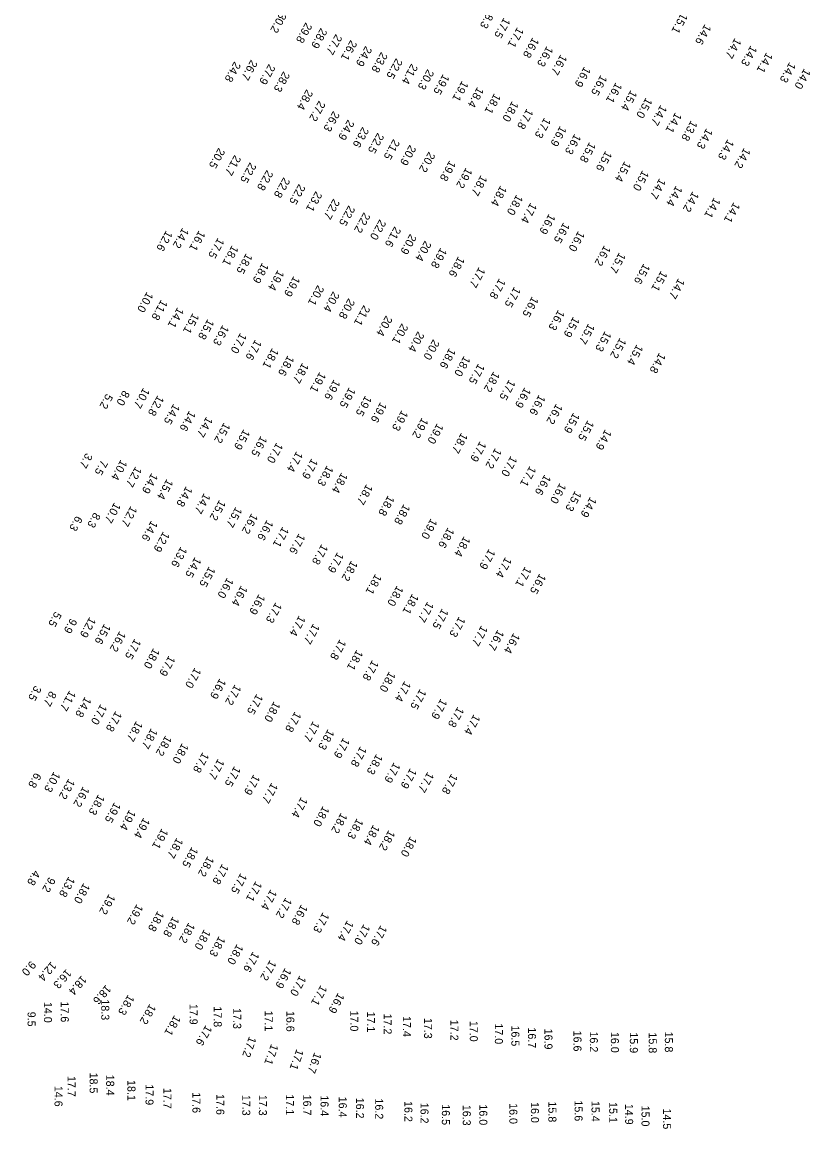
# Model space of a CAD drawing. Extents: x 1023796 to 1112670, y 656573 to 837340.
# Drawn here: x 1052456 to 1052949, y 750440 to 751131 of the extents above; entities that cross this region are included whole.
import ezdxf

# ---------------------------------------------------------------- set-up
doc = ezdxf.new("R2010")
doc.units = 0
doc.layers.add('V-TOPO-SOUN', color=7, linetype='Continuous')

msp = doc.modelspace()

# ---------------------------------------------------------------- texts
at = {"layer": 'V-TOPO-SOUN'}
for s, rotation, p in [('18.3 ', 241, (1052748.49, 751140.31)), ('30.2 ', 241, (1052617.53, 751137.54)), ('17.5 ', 241, (1052757.41, 751134.25)), ('15.1 ', 241, (1052868.2, 751137.17)), ('29.8 ', 241, (1052633.59, 751131.24)), ('28.9 ', 241, (1052643.02, 751127.83)), ('17.1 ', 241, (1052765.8, 751128.31)), ('14.6 ', 241, (1052882.94, 751130.19)), ('27.7 ', 241, (1052652.36, 751123.96)), ('26.1 ', 241, (1052661.66, 751120.27)), ('16.8 ', 241, (1052775.39, 751121.92)), ('14.7 ', 241, (1052901.73, 751121.57)), ('24.9 ', 241, (1052670.97, 751116.58)), ('23.8 ', 241, (1052680.73, 751112.78)), ('16.3 ', 241, (1052784.2, 751116.45)), ('14.3 ', 241, (1052911.61, 751116.85)), ('24.8 ', 241, (1052589.01, 751106.86)), ('26.7 ', 241, (1052599.43, 751107.96)), ('22.5 ', 241, (1052690.08, 751108.93)), ('16.7 ', 241, (1052792.89, 751111.3)), ('14.1 ', 241, (1052921.44, 751112.53)), ('14.3 ', 241, (1052935.83, 751106.45)), ('27.9 ', 241, (1052610.56, 751105.3)), ('28.3 ', 241, (1052619.66, 751100.67)), ('21.4 ', 241, (1052699.62, 751105.49)), ('20.3 ', 241, (1052709.69, 751102.07)), ('19.5 ', 241, (1052719.41, 751099.01)), ('16.9 ', 241, (1052807.62, 751103.68)), ('14.0 ', 241, (1052945.01, 751102.47)), ('19.1 ', 241, (1052731.25, 751094.78)), ('16.5 ', 241, (1052817.93, 751098.46)), ('16.1 ', 241, (1052827.28, 751093.72)), ('28.4 ', 241, (1052634.12, 751089.48)), ('18.4 ', 241, (1052740.86, 751090.93)), ('18.1 ', 241, (1052751.43, 751086.95)), ('15.4 ', 241, (1052836.64, 751088.94)), ('27.2 ', 241, (1052641.86, 751082.38)), ('18.0 ', 241, (1052762.55, 751082.07)), ('15.0 ', 241, (1052846.16, 751084.29)), ('14.7 ', 241, (1052855.32, 751079.72)), ('26.3 ', 241, (1052650.77, 751075.93)), ('17.8 ', 241, (1052771.77, 751077.43)), ('17.3 ', 241, (1052782.73, 751071.82)), ('14.1 ', 241, (1052864.5, 751075.02)), ('24.9 ', 241, (1052659.94, 751070.55)), ('23.6 ', 241, (1052669.06, 751065.99)), ('16.9 ', 241, (1052792.55, 751066.62)), ('13.8 ', 241, (1052874.36, 751070.04)), ('14.3 ', 241, (1052883.93, 751065.1)), ('22.5 ', 241, (1052678.49, 751062.3)), ('21.5 ', 241, (1052688.35, 751058.37)), ('16.3 ', 241, (1052801.61, 751061.66)), ('14.3 ', 241, (1052897.18, 751058.26)), ('20.5 ', 241, (1052579.16, 751052.9)), ('20.9 ', 241, (1052698.55, 751054.75)), ('20.2 ', 241, (1052710.47, 751050.48)), ('15.8 ', 241, (1052810.87, 751056.52)), ('15.6 ', 241, (1052820.95, 751051.06)), ('14.2 ', 241, (1052907.5, 751052.95)), ('21.7 ', 241, (1052589.16, 751048.48)), ('22.5 ', 241, (1052598.76, 751043.82)), ('19.8 ', 241, (1052723.42, 751044.98)), ('15.4 ', 241, (1052832.82, 751044.53)), ('22.8 ', 241, (1052609.26, 751039.05)), ('19.2 ', 241, (1052733.7, 751040.52)), ('15.0 ', 241, (1052844.02, 751038.89)), ('22.8 ', 241, (1052619.77, 751034.5)), ('22.5 ', 241, (1052629.34, 751030.37)), ('18.7 ', 241, (1052743.03, 751035.82)), ('14.7 ', 241, (1052854.6, 751033.84)), ('23.1 ', 241, (1052639.86, 751025.83)), ('18.4 ', 241, (1052755.3, 751029.32)), ('18.0 ', 241, (1052765.32, 751023.69)), ('14.4 ', 241, (1052864.96, 751029.3)), ('14.2 ', 241, (1052875.3, 751025.66)), ('22.7 ', 241, (1052650.86, 751021.08)), ('22.5 ', 241, (1052660.43, 751016.94)), ('17.4 ', 241, (1052774.07, 751018.64)), ('14.1 ', 241, (1052888.73, 751021.86)), ('14.1 ', 241, (1052900.98, 751018.92)), ('22.2 ', 241, (1052669.92, 751012.6)), ('16.9 ', 241, (1052785.6, 751011.75)), ('14.2 ', 241, (1052556.62, 751002.98)), ('22.0 ', 241, (1052679.79, 751008.22)), ('21.6 ', 241, (1052689.11, 751003.77)), ('16.5 ', 241, (1052794.62, 751006.26)), ('12.6 ', 241, (1052546.41, 751001.22)), ('16.1 ', 241, (1052566.88, 751001.28)), ('17.5 ', 241, (1052578.74, 750996.71)), ('20.9 ', 241, (1052698.81, 750999.16)), ('20.4 ', 241, (1052708.08, 750994.94)), ('16.0 ', 241, (1052803.88, 751000.97)), ('18.1 ', 241, (1052587.6, 750992.04)), ('19.8 ', 241, (1052717.84, 750990.48)), ('16.2 ', 241, (1052820.14, 750992.01)), ('18.5 ', 241, (1052596.37, 750987.03)), ('18.6 ', 241, (1052728.92, 750985.07)), ('15.7 ', 241, (1052829.46, 750987.54)), ('18.9 ', 241, (1052606.48, 750981.14)), ('19.4 ', 241, (1052616.13, 750976.57)), ('17.7 ', 241, (1052741.82, 750978.4)), ('15.6 ', 241, (1052844.73, 750980.63)), ('15.1 ', 241, (1052855.58, 750976.09)), ('19.9 ', 241, (1052626.08, 750972.77)), ('17.8 ', 241, (1052754.49, 750971.32)), ('14.7 ', 241, (1052866.42, 750971.39)), ('10.0 ', 241, (1052534.36, 750962.94)), ('20.1 ', 241, (1052641.06, 750967.17)), ('20.4 ', 241, (1052650.69, 750963.2)), ('17.5 ', 241, (1052763.89, 750966.1)), ('11.8 ', 241, (1052543.31, 750958.06)), ('20.8 ', 241, (1052660.29, 750958.88)), ('21.1 ', 241, (1052669.83, 750954.61)), ('16.5 ', 241, (1052775.05, 750960.03)), ('14.1 ', 241, (1052553.49, 750953.23)), ('15.1 ', 241, (1052563.04, 750949.64)), ('20.4 ', 241, (1052683.74, 750948.11)), ('16.3 ', 241, (1052791.35, 750951.7)), ('15.9 ', 241, (1052800.73, 750947.38)), ('15.8 ', 241, (1052572.37, 750945.96)), ('16.3 ', 241, (1052581.7, 750942.24)), ('20.1 ', 241, (1052693.59, 750943.2)), ('15.7 ', 241, (1052810.21, 750943.13)), ('17.0 ', 241, (1052592.75, 750937.27)), ('17.6 ', 241, (1052602.07, 750933.13)), ('20.4 ', 241, (1052703.65, 750938.23)), ('20.0 ', 241, (1052713.2, 750933.27)), ('15.3 ', 241, (1052820.57, 750938.44)), ('15.2 ', 241, (1052829.89, 750934.2)), ('18.1 ', 241, (1052612.69, 750927.85)), ('18.6 ', 241, (1052723.34, 750927.83)), ('15.4 ', 241, (1052840.41, 750930.05)), ('18.6 ', 241, (1052622.41, 750923.21)), ('18.0 ', 241, (1052732.47, 750922.91)), ('14.8 ', 241, (1052854.49, 750924.9)), ('18.7 ', 241, (1052631.52, 750918.61)), ('19.1 ', 241, (1052642.29, 750912.88)), ('17.5 ', 241, (1052741.44, 750918.15)), ('18.2 ', 241, (1052750.91, 750913.14)), ('19.6 ', 241, (1052651.21, 750908.19)), ('17.5 ', 241, (1052760.64, 750908.11)), ('5.2', 241, (1052509.05, 750899.35)), ('8.0', 241, (1052519.59, 750901.44)), ('10.7 ', 241, (1052532.17, 750903.01)), ('19.5 ', 241, (1052660.76, 750903.29)), ('16.9 ', 241, (1052770.35, 750903.22)), ('16.6 ', 241, (1052779.35, 750898.69)), ('12.8 ', 241, (1052541.08, 750898.25)), ('14.5 ', 241, (1052551, 750892.98)), ('19.5 ', 241, (1052670.87, 750898.15)), ('19.6 ', 241, (1052680.3, 750894.07)), ('16.2 ', 241, (1052790.09, 750893.06)), ('14.6 ', 241, (1052560.85, 750888.69)), ('14.7 ', 241, (1052571.54, 750884.95)), ('19.3 ', 241, (1052693.56, 750888.93)), ('15.9 ', 241, (1052800.85, 750887.46)), ('15.2 ', 241, (1052582.5, 750881.26)), ('19.2 ', 241, (1052706.21, 750884.29)), ('19.0 ', 241, (1052715.71, 750880.8)), ('15.5 ', 241, (1052809.76, 750882.7)), ('15.9 ', 241, (1052594.8, 750877.08)), ('16.5 ', 241, (1052605.56, 750872.92)), ('18.7 ', 241, (1052730.84, 750874.91)), ('14.9 ', 241, (1052820.71, 750877.02)), ('17.0 ', 241, (1052615.41, 750868.79)), ('17.9 ', 241, (1052742.44, 750869.59)), ('17.2 ', 241, (1052751.98, 750865.31)), ('3.7', 241, (1052496.38, 750862.32)), ('7.5', 241, (1052505.93, 750857.96)), ('10.4 ', 241, (1052518.09, 750858.05)), ('17.4 ', 241, (1052627.85, 750863.28)), ('17.9 ', 241, (1052637.26, 750858.84)), ('17.0 ', 241, (1052761.76, 750860.42)), ('12.7 ', 241, (1052527.25, 750853.77)), ('18.3 ', 241, (1052646.89, 750854.46)), ('18.4 ', 241, (1052655.94, 750850.02)), ('17.1 ', 241, (1052773.58, 750854.11)), ('14.9 ', 241, (1052537.29, 750849.72)), ('15.4 ', 241, (1052546.79, 750846.01)), ('16.6 ', 241, (1052782.84, 750848.77)), ('16.0 ', 241, (1052792.33, 750843.48)), ('14.8 ', 241, (1052558.88, 750841.49)), ('14.7 ', 241, (1052570.09, 750837.14)), ('18.7 ', 241, (1052671.53, 750842.76)), ('15.3 ', 241, (1052801.9, 750838.62)), ('10.7 ', 241, (1052514.02, 750831.33)), ('12.7 ', 241, (1052524.32, 750829.15)), ('15.2 ', 241, (1052579.65, 750832.93)), ('18.8 ', 241, (1052685.05, 750835.77)), ('18.8 ', 241, (1052694.87, 750830.34)), ('14.9 ', 241, (1052811.34, 750834.85)), ('6.3', 241, (1052490.13, 750823.07)), ('8.3', 241, (1052501.4, 750825.13)), ('15.7 ', 241, (1052589.88, 750828.58)), ('16.2 ', 241, (1052599.76, 750824.54)), ('14.6 ', 241, (1052537.13, 750820.06)), ('16.6 ', 241, (1052609.37, 750820.48)), ('17.1 ', 241, (1052619.14, 750816.16)), ('19.0 ', 241, (1052711.79, 750821.31)), ('18.6 ', 241, (1052722.43, 750815.69)), ('12.9 ', 241, (1052544.58, 750813.18)), ('17.6 ', 241, (1052629.3, 750811.96)), ('18.4 ', 241, (1052732.48, 750810.28)), ('13.6 ', 241, (1052555.54, 750803.73)), ('17.8 ', 241, (1052643.54, 750805.32)), ('17.9 ', 241, (1052748.08, 750802.38)), ('14.5 ', 241, (1052564.38, 750797.28)), ('17.9 ', 241, (1052653.35, 750800.21)), ('18.2 ', 241, (1052662.09, 750795.06)), ('17.4 ', 241, (1052758.34, 750797.24)), ('15.5 ', 241, (1052573.19, 750791.36)), ('17.1 ', 241, (1052770.63, 750791.29)), ('16.0 ', 241, (1052584.53, 750784.37)), ('18.1 ', 241, (1052677.1, 750786.66)), ('16.5 ', 241, (1052779.72, 750786.97)), ('16.4 ', 241, (1052593.28, 750779.48)), ('16.9 ', 241, (1052604.3, 750774.06)), ('18.0 ', 241, (1052690.64, 750779.41)), ('18.1 ', 241, (1052700.19, 750774.32)), ('17.3 ', 241, (1052614.76, 750768.88)), ('17.7 ', 241, (1052709.66, 750769.35)), ('5.5', 241, (1052477.02, 750763.22)), ('17.4 ', 241, (1052629.46, 750760.7)), ('17.5 ', 241, (1052718.82, 750765.1)), ('17.3 ', 241, (1052729.38, 750760.07)), ('9.9', 241, (1052486.71, 750759.09)), ('12.9 ', 241, (1052498.56, 750759.71)), ('15.6 ', 241, (1052507.79, 750755.59)), ('17.7 ', 241, (1052638.31, 750755.67)), ('17.7 ', 241, (1052743.33, 750754.47)), ('16.2 ', 241, (1052517.28, 750750.89)), ('17.5 ', 241, (1052526.73, 750746.24)), ('16.7 ', 241, (1052753.53, 750751.8)), ('16.4 ', 241, (1052763.46, 750749.82)), ('18.0 ', 241, (1052538.46, 750740.33)), ('17.8 ', 241, (1052654.88, 750745.82)), ('18.1 ', 241, (1052665.42, 750739.27)), ('17.9 ', 241, (1052548.11, 750735.65)), ('17.8 ', 241, (1052675.17, 750732.84)), ('17.0 ', 241, (1052564.31, 750728.17)), ('18.0 ', 241, (1052685.75, 750725.73)), ('16.9 ', 241, (1052579.85, 750721.4)), ('17.4 ', 241, (1052695.34, 750719.74)), ('3.5', 241, (1052464.46, 750717)), ('8.7', 241, (1052473.91, 750713.57)), ('11.7 ', 241, (1052486.03, 750713.89)), ('17.2 ', 241, (1052589.34, 750717.59)), ('17.5 ', 241, (1052602.94, 750711.74)), ('17.5 ', 241, (1052704.98, 750714.86)), ('14.8 ', 241, (1052495.68, 750709.94)), ('17.0 ', 241, (1052505.47, 750705.36)), ('18.0 ', 241, (1052613.74, 750707.01)), ('17.9 ', 241, (1052718.02, 750708.76)), ('17.8 ', 241, (1052514.81, 750700.99)), ('17.8 ', 241, (1052626.83, 750700.69)), ('17.8 ', 241, (1052728.53, 750703.66)), ('17.4 ', 241, (1052738.65, 750698.98)), ('18.7 ', 241, (1052527.73, 750694.81)), ('17.7 ', 241, (1052638.23, 750694.73)), ('18.7 ', 241, (1052537.06, 750690.26)), ('18.2 ', 241, (1052545.99, 750685.75)), ('18.3 ', 241, (1052647.45, 750689.66)), ('17.9 ', 241, (1052657.12, 750684.38)), ('18.0 ', 241, (1052556.41, 750680.99)), ('17.8 ', 241, (1052667.76, 750678.99)), ('17.8 ', 241, (1052569.22, 750675.31)), ('17.7 ', 241, (1052578.81, 750671.22)), ('18.3 ', 241, (1052677.75, 750674.18)), ('10.3 ', 241, (1052476.27, 750663.18)), ('17.5 ', 241, (1052589.02, 750666.61)), ('17.9 ', 241, (1052688.74, 750668.95)), ('17.9 ', 241, (1052698.92, 750665.34)), ('6.8', 241, (1052464.45, 750662.57)), ('13.2 ', 241, (1052485.42, 750658.71)), ('17.9 ', 241, (1052601.04, 750661.39)), ('17.7 ', 241, (1052709.74, 750662.99)), ('17.8 ', 241, (1052724.63, 750661.91)), ('16.2 ', 241, (1052494.52, 750653.89)), ('17.7 ', 241, (1052612.25, 750656.23)), ('18.3 ', 241, (1052504.01, 750648.9)), ('19.5 ', 241, (1052514.09, 750644.03)), ('17.4 ', 241, (1052630.77, 750647.31)), ('19.4 ', 241, (1052523.42, 750639.38)), ('18.0 ', 241, (1052644.39, 750641.7)), ('18.2 ', 241, (1052655.63, 750637.43)), ('19.4 ', 241, (1052532.29, 750634.38)), ('18.3 ', 241, (1052665.62, 750633.97)), ('18.4 ', 241, (1052675.82, 750630.01)), ('19.1 ', 241, (1052543.7, 750627.69)), ('18.7 ', 241, (1052553.04, 750621.86)), ('18.2 ', 241, (1052685.44, 750626.66)), ('18.0 ', 241, (1052698.99, 750622.77)), ('18.5 ', 241, (1052562.44, 750616.13)), ('18.2 ', 241, (1052572.35, 750610.38)), ('4.8', 241, (1052463.78, 750601.65)), ('17.8 ', 241, (1052581.44, 750605.54)), ('9.2', 241, (1052473.21, 750597.33)), ('13.8 ', 241, (1052485.48, 750597.6)), ('17.5 ', 241, (1052592.93, 750599.76)), ('17.1 ', 241, (1052602.34, 750594.75)), ('18.0 ', 241, (1052494.83, 750593.59)), ('17.4 ', 241, (1052611.66, 750589.55)), ('19.2 ', 241, (1052510.65, 750586.74)), ('19.2 ', 241, (1052528.02, 750580.38)), ('17.2 ', 241, (1052621.03, 750584.45)), ('16.8 ', 241, (1052630.83, 750580.18)), ('18.8 ', 241, (1052541.14, 750576.1)), ('17.3 ', 241, (1052644.33, 750575.3)), ('18.8 ', 241, (1052550.6, 750572.69)), ('18.2 ', 241, (1052560.45, 750568.87)), ('17.4 ', 241, (1052659.52, 750570.2)), ('17.0 ', 241, (1052669.84, 750567.87)), ('17.6 ', 241, (1052680.45, 750567.21)), ('18.0 ', 241, (1052570.17, 750564.64)), ('18.3 ', 241, (1052579.4, 750560.38)), ('18.0 ', 241, (1052590.65, 750555.45)), ('17.6 ', 241, (1052600.63, 750550.73)), ('9.0', 229, (1052461.86, 750544.98)), ('12.4 ', 229, (1052474.61, 750544.51)), ('16.3 ', 229, (1052484.03, 750539.83)), ('17.2 ', 241, (1052611.25, 750545.46)), ('16.9 ', 241, (1052620.68, 750540.51)), ('18.4 ', 229, (1052493.6, 750535.81)), ('17.0 ', 241, (1052629.88, 750535.76)), ('18.6 ', 229, (1052508.82, 750529.97)), ('17.1 ', 241, (1052643.01, 750529.78)), ('16.9 ', 241, (1052653.8, 750524.98)), ('14.0 ', 270, (1052470.03, 750518.98)), ('17.6 ', 270, (1052480.56, 750519.25)), ('18.3 ', 270, (1052505.85, 750520.55)), ('18.3 ', 240, (1052522.64, 750523.86)), ('18.2 ', 240, (1052536.15, 750518.05)), ('9.5', 270, (1052459.82, 750512.84)), ('17.9 ', 270, (1052561.03, 750517.78)), ('17.8 ', 270, (1052576.11, 750516.21)), ('17.3 ', 270, (1052588.27, 750515.09)), ('17.1 ', 270, (1052607.96, 750513.58)), ('16.6 ', 270, (1052621.48, 750513.36)), ('17.0 ', 270, (1052661.42, 750513.59)), ('17.1 ', 270, (1052671.87, 750512.96)), ('17.2 ', 270, (1052682.28, 750511.7)), ('18.1 ', 240, (1052551.56, 750510.99)), ('17.6 ', 240, (1052571.18, 750504.81)), ('17.4 ', 270, (1052694.25, 750510.16)), ('17.3 ', 270, (1052707.53, 750509)), ('17.2 ', 270, (1052723.95, 750507.82)), ('17.0 ', 270, (1052736.07, 750507.16)), ('17.0 ', 270, (1052751.76, 750505.54)), ('16.5 ', 270, (1052762.07, 750504.24)), ('17.2 ', 250, (1052598.29, 750497.7)), ('16.7 ', 270, (1052772.46, 750503.04)), ('16.9 ', 270, (1052782.74, 750502.28)), ('16.6 ', 270, (1052800.87, 750501.02)), ('16.2 ', 270, (1052811.09, 750500.5)), ('16.0 ', 270, (1052824.24, 750500.23)), ('15.9 ', 270, (1052836.07, 750499.97)), ('15.8 ', 270, (1052847.88, 750499.9)), ('15.8 ', 270, (1052857.95, 750500.45)), ('17.1 ', 250, (1052612.04, 750492.99)), ('17.1 ', 250, (1052627.88, 750489.78)), ('16.7 ', 250, (1052639.02, 750487.73)), ('17.7 ', 270, (1052484.82, 750472.74)), ('18.5 ', 270, (1052498.58, 750474.84)), ('18.4 ', 270, (1052508.92, 750473.5)), ('18.1 ', 270, (1052522.22, 750470.17)), ('14.6 ', 270, (1052476.64, 750466.54)), ('17.9 ', 270, (1052533.5, 750467.48)), ('17.7 ', 270, (1052544.7, 750465.24)), ('17.6 ', 270, (1052562.8, 750462.54)), ('17.6 ', 270, (1052577.72, 750461.39)), ('17.3 ', 270, (1052593.95, 750460.92)), ('17.3 ', 270, (1052604.3, 750460.92)), ('17.1 ', 270, (1052621.21, 750461.19)), ('16.7 ', 270, (1052632.02, 750461.04)), ('16.4 ', 270, (1052642.84, 750460.59)), ('16.4 ', 270, (1052654.23, 750459.78)), ('16.2 ', 270, (1052664.99, 750459.13)), ('16.2 ', 270, (1052676.98, 750458.66)), ('16.2 ', 270, (1052695.23, 750457.03)), ('16.2 ', 270, (1052705.3, 750456)), ('16.0 ', 270, (1052774.28, 750456.39)), ('15.8 ', 270, (1052785.2, 750456.77)), ('15.6 ', 270, (1052801.56, 750457.41)), ('15.4 ', 270, (1052812.13, 750457.11)), ('15.1 ', 270, (1052823.19, 750456.39)), ('16.5 ', 270, (1052718.63, 750455.03)), ('16.3 ', 270, (1052731.69, 750454.68)), ('16.0 ', 270, (1052742.03, 750454.92)), ('16.0 ', 270, (1052760.8, 750455.72)), ('14.9 ', 270, (1052833.14, 750455.3)), ('15.0 ', 270, (1052843.36, 750454.18)), ('14.5 ', 270, (1052856.83, 750452.39))]:
    msp.add_text(s, height=5, rotation=rotation, dxfattribs=at).set_placement(p)

doc.saveas('drawing.dxf')
